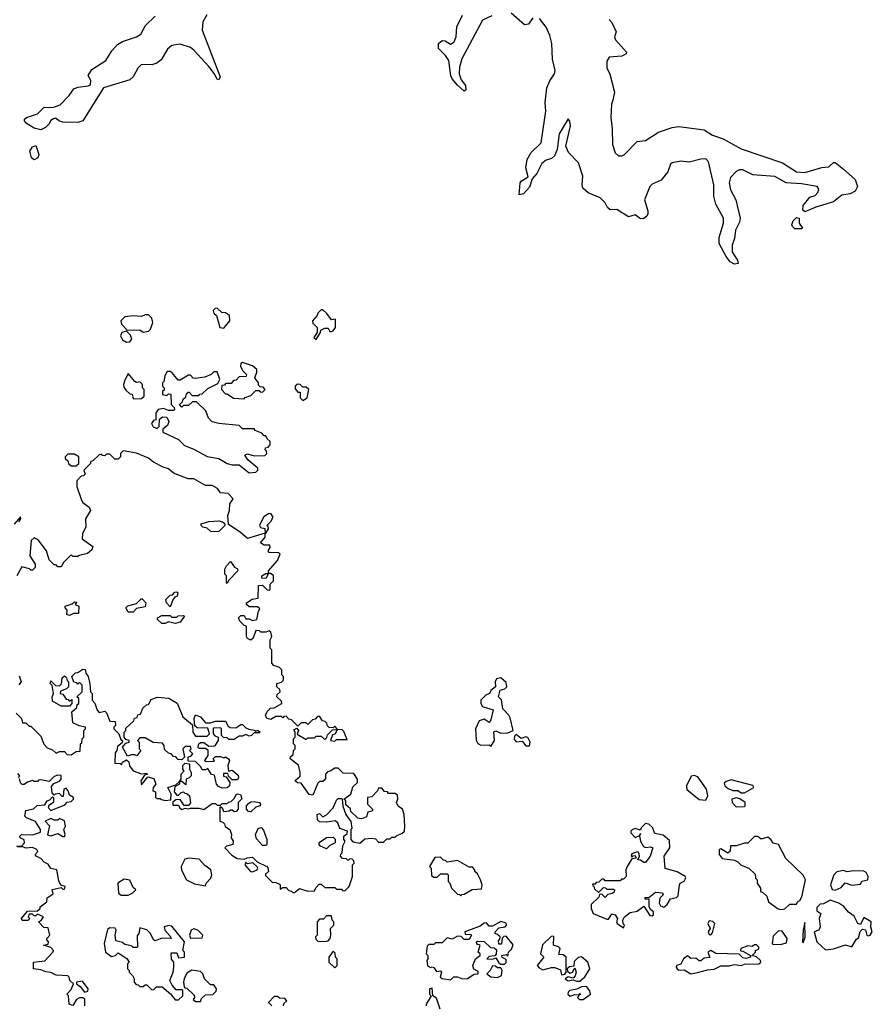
# Model space of a CAD drawing. Extents: x 1980017 to 2252640, y 74400 to 266395.
# Tile 372 of 388: x 2213249 to 2218326, y 215984 to 221848. Entities that reach past the tile are written whole.
import ezdxf

# ---------------------------------------------------------------- set-up
doc = ezdxf.new("R2010")
doc.units = 0

msp = doc.modelspace()

# ---------------------------------------------------------------- linework, layer by layer
at = {"layer": '0CON20XD'}
for points in [[(2216305, 221859.1), (2216279.3, 221820.7), (2216255, 221816.5), (2216175, 221887.2)], [(2214363.7, 221876.3), (2214339, 221835), (2214336.3, 221785), (2214442.5, 221507.5), (2214435, 221490), (2214425, 221492.5), (2214407.5, 221527.5), (2214375, 221569.2), (2214286.2, 221666.2), (2214265, 221681.5), (2214205, 221700.9), (2214155.3, 221694.7), (2214128.8, 221671.2), (2214090.7, 221609.2), (2214065, 221588.2), (2214035, 221579.3), (2213975, 221580), (2213951.9, 221558.1), (2213925, 221507.1), (2213905, 221490.3), (2213748.7, 221441.3), (2213624.5, 221245.5), (2213595, 221234.4), (2213505, 221237.1), (2213482.5, 221245), (2213465, 221260), (2213455, 221260), (2213433.3, 221246.7), (2213422.5, 221225), (2213402.5, 221205), (2213375, 221191.2), (2213335, 221201.2), (2213289.3, 221229.3), (2213277.5, 221245), (2213277.5, 221255), (2213290, 221265), (2213353.9, 221286.1), (2213394.4, 221325.6), (2213446.1, 221323.9), (2213489.2, 221340.8), (2213544.2, 221395.8), (2213572, 221435), (2213595, 221446.4), (2213657.1, 221452.9), (2213669.6, 221460.5), (2213671.9, 221485), (2213656.7, 221515), (2213678.9, 221551.1), (2213760.8, 221605), (2213797.4, 221662.6), (2213830.9, 221699.1), (2213861.4, 221718.5), (2213943.7, 221746.3), (2213969.3, 221760.7), (2213997.2, 221812.8), (2214055, 221868.5)], [(2216060, 221870), (2216005, 221844), (2215881.2, 221615), (2215868.5, 221565), (2215865.6, 221525), (2215878.6, 221488.6), (2215903.3, 221455), (2215905, 221430), (2215895, 221422.5), (2215855, 221458), (2215824.6, 221494.6), (2215816.1, 221513.9), (2215804.3, 221605), (2215785, 221634), (2215743.8, 221675), (2215742, 221705), (2215765, 221723.8), (2215781.7, 221721.7), (2215815, 221701.2), (2215837.1, 221715), (2215848.9, 221745), (2215851.9, 221805), (2215885.3, 221874.7)], [(2216758.3, 221848.3), (2216775, 221830), (2216800, 221775), (2216790, 221745), (2216796.7, 221726.7), (2216862.5, 221655), (2216860, 221645), (2216835, 221631.2), (2216760, 221625), (2216745, 221600), (2216745, 221560), (2216763.8, 221523.8), (2216791.2, 221415), (2216780.9, 221369.1), (2216773.3, 221345), (2216768.9, 221265), (2216777.6, 221197.6), (2216778.1, 221105), (2216794.3, 221055), (2216815, 221037.5), (2216835, 221037.5), (2216851.2, 221045), (2216925, 221121.4), (2216975, 221127.8), (2217052.5, 221177.5), (2217135, 221204.5), (2217175, 221210.5), (2217325, 221190.8), (2217375, 221159.4), (2217437.6, 221137.6), (2217545, 221078.2), (2217791.2, 220995), (2217875, 220940.6), (2217925, 220937.5), (2218025, 220966.9), (2218068, 220972), (2218095, 220997.5), (2218105, 220996.2), (2218155, 220958), (2218225, 220896.7), (2218237.5, 220855), (2218225, 220826.7), (2218195, 220810), (2218145, 220802), (2218095, 220762.9), (2217989.2, 220730.8), (2217925, 220702.5), (2217912.5, 220712.5), (2217915, 220740), (2217955, 220790), (2217985, 220801.2), (2218002.3, 220817.7), (2218008.3, 220838.3), (2217997.5, 220855), (2217905, 220870.5), (2217813.3, 220875), (2217745, 220912.9), (2217615, 220924), (2217555, 220953.1), (2217535, 220952.5), (2217515, 220942.9), (2217482.1, 220907.9), (2217474.7, 220875), (2217481.5, 220835), (2217512.7, 220775), (2217538.8, 220665), (2217535, 220641.2), (2217512.5, 220595), (2217505.5, 220545), (2217491.1, 220505), (2217492.5, 220465), (2217503.3, 220445), (2217523.3, 220415), (2217527.5, 220395), (2217505, 220391.2), (2217480, 220405), (2217455, 220437.5), (2217414, 220515), (2217415, 220550), (2217440.4, 220635), (2217440.7, 220665), (2217395, 220748), (2217383.4, 220796.6), (2217382, 220865), (2217350.1, 221000.1), (2217335, 221018), (2217305, 221017.6), (2217235, 220999.5), (2217185, 221005.3), (2217135, 220994.6), (2217125, 220986.2), (2217107.8, 220942.2), (2217068.8, 220891.2), (2217015, 220868.9), (2217000.6, 220855), (2216970, 220775), (2216989.3, 220709.3), (2216989.3, 220690.7), (2216983, 220677), (2216966.2, 220663.8), (2216945, 220662.5), (2216915, 220686.2), (2216875, 220673.3), (2216805, 220718), (2216765, 220716), (2216748.3, 220728.3), (2216735, 220756.9), (2216705, 220786.2), (2216635, 220815.5), (2216602.5, 220845), (2216598.2, 220865), (2216602.5, 220915), (2216576.4, 220995), (2216517.2, 221057.2), (2216501.1, 221095), (2216529.5, 221215), (2216525, 221243.3), (2216515, 221257.5), (2216462.2, 221167.8), (2216448.9, 221075), (2216432.7, 221037.3), (2216415, 221021.4), (2216385, 221011.9), (2216358.1, 220991.9), (2216328.2, 220931.8), (2216300, 220900), (2216285, 220850.8), (2216249.1, 220810.9), (2216224.2, 220804.2), (2216228.5, 220875), (2216235, 220886.5), (2216277.7, 220912.3), (2216262.3, 220965), (2216270, 221015), (2216293.9, 221056.1), (2216353.8, 221115), (2216365.8, 221195.8), (2216382.1, 221302.1), (2216377.3, 221355), (2216388.7, 221441.3), (2216406.5, 221483.5), (2216434.5, 221525), (2216438.2, 221545), (2216422.2, 221612.2), (2216417.9, 221705), (2216405, 221754.3), (2216385, 221802.5), (2216345, 221855.3)], [(2213335, 221012.5), (2213320, 221025), (2213310, 221065), (2213325, 221090), (2213345, 221097.5), (2213363.3, 221045), (2213355.9, 221024.1), (2213335, 221012.5)], [(2217865, 220602), (2217850, 220615), (2217846.7, 220625), (2217855, 220650), (2217875, 220670), (2217890, 220665), (2217890, 220635), (2217910, 220605), (2217905, 220602.5), (2217865, 220602)], [(2214465, 220010), (2214500, 220055), (2214498, 220085), (2214475, 220101.2), (2214453, 220103), (2214425, 220130), (2214413, 220127), (2214400, 220115), (2214405, 220100), (2214420, 220085), (2214440, 220015), (2214465, 220010)], [(2213985, 219987.5), (2214015, 219992.5), (2214027.5, 220005), (2214042.5, 220045), (2214035, 220070), (2214015, 220090), (2213995, 220090), (2213975, 220080), (2213925, 220083.3), (2213875, 220077.5), (2213851.2, 220055), (2213854.2, 220034.2), (2213888.3, 219998.3), (2213965, 220000), (2213985, 219987.5)], [(2215015, 219942.5), (2215040, 219985), (2215041.7, 219998.3), (2215065, 220010), (2215085, 220010), (2215095, 219990), (2215105, 219990), (2215116.4, 219993.6), (2215130, 220015), (2215130, 220065), (2215105, 220060), (2215078.3, 220098.3), (2215055, 220120), (2215045, 220120), (2215025, 220100), (2215020, 220085), (2214992.5, 220055), (2214995, 220040), (2215020, 220015), (2215020, 219985), (2215000, 219955), (2215015, 219942.5)], [(2213885, 219926.2), (2213905, 219930), (2213917.5, 219945), (2213909.6, 219969.5), (2213885, 219992.5), (2213856.1, 219983.9), (2213850, 219965), (2213860, 219940), (2213885, 219926.2)], [(2214585, 219590), (2214591.7, 219598.3), (2214625, 219610), (2214655, 219640), (2214675, 219640), (2214681.7, 219631.7), (2214695, 219630), (2214710, 219645), (2214698.3, 219658.3), (2214681.7, 219661.7), (2214671.7, 219671.7), (2214670, 219685), (2214650, 219715), (2214661.7, 219748.3), (2214660, 219765), (2214635, 219786.7), (2214575, 219806.7), (2214565, 219800), (2214563, 219783), (2214577, 219757), (2214600, 219735), (2214598.3, 219721.7), (2214555, 219720), (2214538.3, 219701.7), (2214521.7, 219698.3), (2214508.3, 219681.7), (2214475, 219680), (2214468.3, 219671.7), (2214451.7, 219668.3), (2214450, 219645), (2214475, 219620), (2214485, 219620), (2214523, 219593), (2214585, 219590)], [(2213925, 219590), (2213975, 219592.5), (2213990, 219605), (2213990, 219645), (2213980, 219655), (2213980, 219675), (2213965, 219690), (2213945, 219687.5), (2213935, 219692.5), (2213895, 219740), (2213872.5, 219695), (2213866.7, 219675), (2213869.3, 219659.3), (2213880.7, 219640.7), (2213905, 219620), (2213918.3, 219618.3), (2213925, 219590)], [(2214615, 219148.8), (2214655, 219153.8), (2214666.1, 219163.9), (2214666.1, 219176.1), (2214607, 219227), (2214590, 219255), (2214605, 219262.5), (2214645, 219250), (2214708.3, 219251.7), (2214720, 219265), (2214718.3, 219278.3), (2214710, 219285), (2214711.7, 219298.3), (2214728.3, 219301.7), (2214740, 219315), (2214740, 219335), (2214721.7, 219351.7), (2214715, 219370), (2214705, 219370), (2214690, 219385), (2214651.7, 219401.7), (2214645, 219410), (2214575, 219410), (2214555, 219430), (2214435, 219442.5), (2214395, 219453.3), (2214373.9, 219473.9), (2214357.3, 219517.3), (2214301.7, 219571.7), (2214278.3, 219571.7), (2214255, 219550), (2214225, 219550), (2214215, 219540), (2214200, 219555), (2214218.3, 219571.7), (2214221.7, 219588.3), (2214238.3, 219601.7), (2214241.7, 219618.3), (2214251.7, 219628.3), (2214258.3, 219628.3), (2214275, 219610), (2214315, 219610), (2214321.7, 219618.3), (2214335, 219620), (2214369.3, 219650.7), (2214428.3, 219681.7), (2214440, 219705), (2214425, 219750), (2214405, 219750), (2214390, 219735), (2214351.7, 219718.3), (2214295, 219710), (2214281.7, 219711.7), (2214265, 219730), (2214255, 219730), (2214205, 219700), (2214191.7, 219701.7), (2214157.5, 219745), (2214145, 219752.5), (2214127.5, 219752.5), (2214113, 219727), (2214107, 219693), (2214100, 219685), (2214100, 219665), (2214110, 219655), (2214108.3, 219641.7), (2214100, 219635), (2214100, 219615), (2214125, 219610), (2214135, 219620), (2214148.3, 219618.3), (2214150, 219555), (2214168.3, 219538.3), (2214170, 219525), (2214165, 219520), (2214135, 219520), (2214105, 219532.5), (2214073, 219527), (2214060, 219505), (2214060, 219465), (2214045, 219460), (2214033, 219443), (2214043.6, 219423.6), (2214067.5, 219412.5), (2214080, 219425), (2214081.7, 219468.3), (2214098.3, 219481.7), (2214125, 219480), (2214136.4, 219453.6), (2214128.3, 219431.7), (2214101.7, 219408.3), (2214101.7, 219391.7), (2214195, 219347.5), (2214231.2, 219311.2), (2214285, 219290), (2214365, 219246.7), (2214435, 219233.3), (2214483.6, 219203.6), (2214515, 219196.7), (2214555, 219197.5), (2214615, 219148.8)], [(2214935, 219580), (2214960, 219595), (2214970, 219645), (2214955, 219660), (2214935, 219660), (2214920, 219675), (2214903, 219677), (2214890, 219665), (2214888.3, 219648.3), (2214905, 219630), (2214918.3, 219628.3), (2214920, 219595), (2214935, 219580)], [(2215438.3, 217248.3), (2215421.7, 217251.7), (2215405, 217270), (2215385, 217270), (2215380, 217255), (2215345, 217220), (2215320, 217215), (2215320, 217175), (2215350, 217145), (2215350, 217135), (2215321.7, 217128.3), (2215315, 217100), (2215285, 217087.5), (2215261.7, 217091.7), (2215221.7, 217131.7), (2215218.3, 217148.3), (2215191.7, 217171.7), (2215190, 217195), (2215180, 217205), (2215220, 217235), (2215231.7, 217278.3), (2215260, 217305), (2215260, 217325), (2215238.3, 217358.3), (2215175, 217360), (2215145, 217390), (2215125, 217390), (2215098.3, 217371.7), (2215081.7, 217368.3), (2215070, 217355), (2215070, 217325), (2215055, 217310), (2215035, 217310), (2215025, 217300), (2214995, 217230), (2214973.6, 217233.6), (2214925, 217300), (2214903, 217303), (2214891.7, 217311.7), (2214891.7, 217318.3), (2214918.3, 217341.7), (2214920, 217365), (2214908.3, 217408.3), (2214860, 217445), (2214861.7, 217458.3), (2214878.3, 217471.7), (2214880, 217495), (2214890, 217505), (2214890, 217525), (2214880, 217535), (2214880, 217565), (2214890, 217575), (2214890, 217605), (2214881.7, 217618.3), (2214898.3, 217628.3), (2214910, 217615), (2214901.7, 217591.7), (2214955, 217560), (2214965, 217570), (2215005, 217570), (2215015, 217580), (2215045, 217580), (2215065, 217560), (2215078.3, 217571.7), (2215081.7, 217588.3), (2215111.7, 217618.3), (2215140, 217620), (2215140, 217625), (2215125, 217640), (2215115, 217630), (2215091.7, 217631.7), (2215081.7, 217641.7), (2215078.3, 217658.3), (2215068.3, 217668.3), (2215051.7, 217671.7), (2215035, 217700), (2215021.7, 217698.3), (2215008.3, 217681.7), (2214991.7, 217678.3), (2214965, 217650), (2214955, 217660), (2214925, 217660), (2214905, 217640), (2214868.3, 217678.3), (2214851.7, 217681.7), (2214835, 217700), (2214821.7, 217698.3), (2214815, 217690), (2214807.5, 217697.5), (2214775, 217697.5), (2214745, 217680), (2214720, 217685), (2214712.5, 217705), (2214721.7, 217728.3), (2214741.7, 217748.3), (2214765, 217750), (2214810, 217775), (2214808.3, 217788.3), (2214780, 217815), (2214781.7, 217828.3), (2214800, 217845), (2214798.3, 217858.3), (2214780, 217875), (2214780, 217895), (2214808.3, 217901.7), (2214820, 217915), (2214820, 217935), (2214810, 217945), (2214810, 217975), (2214795, 217990), (2214761.7, 218001.7), (2214750, 218015), (2214750, 218095), (2214740, 218105), (2214740, 218155), (2214750, 218175), (2214745, 218200), (2214735, 218207.5), (2214715, 218200), (2214685, 218200), (2214677, 218207), (2214655, 218210), (2214640, 218165), (2214625, 218152.5), (2214605, 218162.5), (2214600, 218175), (2214600, 218235), (2214585, 218240), (2214560, 218265), (2214552.5, 218285), (2214565, 218300), (2214585, 218300), (2214595, 218280), (2214615, 218280), (2214635, 218270), (2214660, 218275), (2214670, 218325), (2214678.3, 218338.3), (2214665, 218350), (2214615, 218350), (2214600, 218365), (2214600, 218375), (2214633, 218397), (2214668.3, 218401.7), (2214671.7, 218478.3), (2214695, 218480), (2214721.7, 218451.7), (2214735, 218450), (2214740, 218455), (2214740, 218485), (2214760, 218505), (2214760, 218535), (2214745, 218550), (2214730, 218550), (2214715, 218520), (2214691.7, 218521.7), (2214690, 218535), (2214715, 218550), (2214730, 218550), (2214730, 218565), (2214784.1, 218625.9), (2214800, 218665), (2214791.7, 218671.7), (2214733.9, 218673.9), (2214727.5, 218685), (2214740, 218705), (2214738.3, 218718.3), (2214705, 218717.5), (2214682.5, 218732.5), (2214710, 218765), (2214710, 218790), (2214605, 218757.5), (2214562.5, 218795), (2214491.7, 218841.7), (2214487.5, 218895), (2214497.5, 218925), (2214500, 218965), (2214520, 218995), (2214490, 219025), (2214445, 219030), (2214426.2, 219056.2), (2214395, 219073.3), (2214355, 219072.5), (2214285, 219112.5), (2214253, 219113), (2214165, 219147.5), (2214135, 219172.5), (2214103, 219183), (2214045, 219212.5), (2214015, 219236.7), (2213945, 219266.7), (2213865, 219280), (2213860, 219275), (2213850, 219265), (2213850, 219245), (2213835, 219230), (2213815, 219230), (2213785, 219260), (2213765, 219260), (2213755, 219250), (2213741.7, 219251.7), (2213735, 219260), (2213723, 219257), (2213685, 219220), (2213670, 219215), (2213670, 219205), (2213630, 219165), (2213638.3, 219141.7), (2213628.3, 219131.7), (2213615, 219130), (2213588.3, 219101.7), (2213588.3, 219068.3), (2213616.1, 218986.1), (2213625, 218972.5), (2213662.5, 218945), (2213670, 218925), (2213641.2, 218875), (2213643.3, 218825), (2213623, 218787), (2213620, 218755), (2213685, 218710), (2213679.3, 218690.7), (2213651.7, 218668.3), (2213603, 218657), (2213595, 218650), (2213565, 218650), (2213555, 218660), (2213510, 218615), (2213495, 218590), (2213475, 218590), (2213465, 218600), (2213455, 218600), (2213425, 218630), (2213407.5, 218685), (2213359.3, 218749.3), (2213335, 218762.5), (2213317.5, 218745), (2213310, 218655), (2213340, 218605), (2213340, 218585), (2213325, 218570), (2213315, 218570), (2213307, 218577), (2213261.7, 218588.3), (2213232.5, 218535)], [(2213585, 219190), (2213600, 219205), (2213600, 219245), (2213575, 219260), (2213535, 219260), (2213520, 219245), (2213520, 219235), (2213535, 219220), (2213540, 219205), (2213555, 219190), (2213585, 219190)], [(2214715, 218790), (2214730, 218815), (2214728.3, 218828.3), (2214720, 218835), (2214745, 218860), (2214757.5, 218885), (2214745, 218907.5), (2214730, 218905), (2214703.6, 218886.4), (2214680, 218845), (2214677.5, 218835), (2214683.6, 218823.6), (2214708.3, 218818.3), (2214710, 218790), (2214715, 218790)], [(2213243, 218857), (2213256.2, 218875), (2213253.6, 218886.4), (2213215, 218843.3)], [(2214388.3, 218798.3), (2214365, 218820), (2214340, 218825), (2214330, 218835), (2214330, 218845), (2214375, 218860), (2214435, 218862.5), (2214457, 218857), (2214468.3, 218848.3), (2214470, 218835), (2214435, 218800), (2214388.3, 218798.3)], [(2214485, 218490), (2214480, 218495), (2214480, 218535), (2214470, 218545), (2214470, 218575), (2214480, 218595), (2214505, 218620), (2214527, 218587), (2214546.4, 218576.4), (2214547.5, 218565), (2214491.7, 218508.3), (2214485, 218490)], [(2214145, 218350), (2214122.5, 218375), (2214120, 218395), (2214145, 218420), (2214158.3, 218421.7), (2214171.7, 218438.3), (2214185, 218440), (2214190, 218435), (2214187.5, 218415), (2214171.7, 218408.3), (2214163, 218397), (2214145, 218350)], [(2213545, 218300), (2213530, 218305), (2213531.7, 218331.7), (2213520, 218345), (2213520, 218355), (2213561.7, 218368.3), (2213575, 218380), (2213588.3, 218378.3), (2213580, 218365), (2213600, 218355), (2213598.3, 218311.7), (2213568.3, 218311.7), (2213545, 218300)], [(2213925, 218320), (2213895, 218320), (2213880, 218345), (2213893.6, 218356.4), (2213945, 218370), (2213971.7, 218398.3), (2213978.3, 218398.3), (2214000, 218375), (2213995, 218350), (2213945, 218340), (2213925, 218320)], [(2214175, 218252.5), (2214135, 218262.5), (2214115, 218252.5), (2214095, 218252.5), (2214070, 218275), (2214070, 218285), (2214095, 218300), (2214145, 218300), (2214155, 218290), (2214185, 218290), (2214193, 218297), (2214225, 218300), (2214230, 218295), (2214205, 218260), (2214175, 218252.5)], [(2213228.3, 217718.3), (2213260, 217685), (2213265, 217660), (2213285, 217660), (2213305, 217640), (2213315, 217640), (2213375, 217580), (2213393, 217533), (2213411.7, 217511.7), (2213445, 217500), (2213465, 217480), (2213485, 217490), (2213515, 217490), (2213531.7, 217471.7), (2213555, 217470), (2213585, 217490), (2213608.3, 217491.7), (2213610, 217535), (2213618.3, 217541.7), (2213620, 217565), (2213630, 217575), (2213630, 217615), (2213640, 217625), (2213640, 217635), (2213603, 217643), (2213565, 217660), (2213560, 217725), (2213588.3, 217751.7), (2213591.7, 217768.3), (2213600, 217775), (2213600, 217805), (2213590, 217815), (2213620, 217845), (2213620, 217885), (2213605, 217900), (2213595, 217890), (2213588.3, 217898.3), (2213571.7, 217901.7), (2213560, 217935), (2213581.7, 217958.3), (2213595, 217960), (2213625, 217980), (2213638.3, 217978.3), (2213642.5, 217955), (2213656.2, 217935), (2213667, 217893), (2213670, 217845), (2213680, 217835), (2213680, 217795), (2213697, 217777), (2213710, 217735), (2213722.5, 217722.5), (2213755, 217730), (2213765, 217720), (2213785, 217670), (2213818.3, 217668.3), (2213820, 217645), (2213810, 217635), (2213810, 217625), (2213840, 217595), (2213851.7, 217561.7), (2213860, 217555), (2213858.3, 217541.7), (2213831.7, 217518.3), (2213827.5, 217495), (2213818.3, 217481.7), (2213815, 217420), (2213847.5, 217417.5), (2213855, 217410), (2213860, 217425), (2213885, 217440), (2213898.3, 217428.3), (2213903, 217403), (2213925, 217373.3), (2213975, 217356.7), (2214005, 217360), (2214007.5, 217352.5), (2213991.7, 217348.3), (2213970, 217315), (2213975, 217290), (2214011.7, 217338.3), (2214047.7, 217327.7), (2214060, 217295), (2214043.3, 217275), (2214042.5, 217255), (2214058.3, 217248.3), (2214058.3, 217218.3), (2214065, 217210), (2214085, 217210), (2214092.5, 217202.5), (2214115, 217197.5), (2214148.3, 217201.7), (2214150, 217235), (2214130, 217275), (2214178.3, 217291.7), (2214200, 217310), (2214210, 217325), (2214210, 217355), (2214227.5, 217375), (2214220, 217385), (2214220, 217405), (2214235, 217420), (2214260, 217415), (2214260, 217385), (2214270, 217365), (2214270, 217345), (2214258.3, 217331.7), (2214240, 217325), (2214238.3, 217291.7), (2214215, 217310), (2214200, 217310), (2214200, 217295), (2214171.7, 217278.3), (2214168.3, 217248.3), (2214185, 217230), (2214195, 217230), (2214210, 217245), (2214225, 217250), (2214231.7, 217241.7), (2214245, 217240), (2214260, 217225), (2214266.2, 217183.8), (2214255, 217167.5), (2214228.3, 217168.3), (2214205, 217202.5), (2214178.3, 217201.7), (2214161.7, 217188.3), (2214160, 217170), (2214195, 217170), (2214200, 217155), (2214215, 217143.3), (2214235, 217152.5), (2214255, 217147.5), (2214265, 217152.5), (2214315, 217151.2), (2214346.1, 217143.9), (2214395, 217180), (2214415, 217180), (2214425, 217170), (2214445, 217170), (2214455, 217180), (2214485, 217180), (2214491.7, 217188.3), (2214508.3, 217191.7), (2214528.3, 217211.7), (2214537, 217233), (2214545, 217237.5), (2214563, 217233), (2214571.7, 217208.3), (2214550, 217185), (2214550, 217145), (2214538.3, 217131.7), (2214525, 217130), (2214515, 217140), (2214505, 217140), (2214497, 217133), (2214465, 217130), (2214458.3, 217148.3), (2214445, 217160), (2214440, 217155), (2214440, 217075), (2214458.3, 217068.3), (2214468.3, 217058.3), (2214471.7, 217041.7), (2214500, 217025), (2214510, 216995), (2214507.5, 216975), (2214520, 216955), (2214517.5, 216935), (2214480, 216925), (2214470, 216915), (2214511.7, 216871.7), (2214543, 216853), (2214585, 216847.5), (2214603, 216857), (2214635, 216860), (2214663, 216833), (2214720, 216805), (2214727, 216797), (2214730, 216775), (2214711.7, 216758.3), (2214711.7, 216751.7), (2214751.7, 216711.7), (2214775, 216710), (2214795, 216700), (2214800, 216695), (2214800, 216670), (2214815, 216680), (2214835, 216680), (2214851.7, 216661.7), (2214868.3, 216658.3), (2214875, 216650), (2214885, 216650), (2214915, 216672.5), (2214965, 216657.5), (2215005, 216660), (2215011.7, 216678.3), (2215031.7, 216698.3), (2215045, 216700), (2215065, 216680), (2215125, 216680), (2215135, 216670), (2215165, 216670), (2215171.7, 216661.7), (2215185, 216660), (2215210, 216685), (2215217, 216703), (2215230, 216745), (2215230, 216815), (2215240, 216825), (2215238.3, 216838.3), (2215228.3, 216848.3), (2215215, 216850), (2215205, 216840), (2215195, 216850), (2215171.7, 216851.7), (2215160, 216865), (2215161.7, 216878.3), (2215170, 216885), (2215173, 216927), (2215187.5, 216955), (2215180, 216965), (2215180, 216985), (2215198.3, 217001.7), (2215200, 217015), (2215155, 217030), (2215142.5, 217065), (2215127, 217077), (2215075, 217067.5), (2215035, 217070), (2215023, 217083), (2215020, 217115), (2215035, 217120), (2215055, 217100), (2215075, 217112.5), (2215115.8, 217154.2), (2215135, 217200), (2215145, 217210), (2215165, 217210), (2215170, 217205), (2215173, 217163), (2215190, 217115), (2215221.7, 217071.7), (2215227.5, 217032.5), (2215220, 217025), (2215220, 216965), (2215231.7, 216951.7), (2215275, 216942.5), (2215305, 216970), (2215345, 216972.5), (2215368.3, 216968.3), (2215385, 216950), (2215415, 216950), (2215435, 216970), (2215455, 216970), (2215465, 216980), (2215485, 216980), (2215495, 216990), (2215525, 217000), (2215540, 217015), (2215542.5, 217045), (2215537.5, 217115), (2215527.5, 217145), (2215503.6, 217163.6), (2215492.5, 217185), (2215500, 217205), (2215498.3, 217228.3), (2215485, 217240), (2215445, 217240), (2215438.3, 217248.3)], [(2213245, 217940), (2213257.5, 217905), (2213243, 217887)], [(2213545, 217760), (2213495, 217760), (2213445, 217790), (2213442.5, 217815), (2213450, 217835), (2213441.7, 217881.7), (2213430, 217895), (2213435, 217910), (2213461.7, 217881.7), (2213485, 217880), (2213497, 217893), (2213501.7, 217928.3), (2213515, 217940), (2213528.3, 217928.3), (2213531.7, 217911.7), (2213540, 217905), (2213540, 217875), (2213528.3, 217861.7), (2213491.7, 217848.3), (2213490, 217835), (2213505, 217830), (2213525, 217800), (2213538.3, 217798.3), (2213545, 217790), (2213558.3, 217798.3), (2213560, 217775), (2213545, 217760)], [(2216055, 217520), (2216076.7, 217555), (2216073.3, 217606.7), (2216085, 217613.3), (2216115, 217598), (2216155, 217600), (2216187.5, 217615), (2216170, 217690), (2216162.5, 217705), (2216125, 217742.5), (2216118, 217798), (2216100, 217815), (2216110, 217855), (2216137, 217863), (2216150, 217875), (2216145, 217900), (2216115, 217928.8), (2216088.3, 217921.7), (2216080, 217905), (2216082.5, 217875), (2216055, 217852.5), (2216045.8, 217834.2), (2216024.4, 217825.6), (2215995.8, 217795), (2215995.8, 217775.8), (2216005, 217757.5), (2216067.5, 217737.5), (2216055, 217677.5), (2216045, 217662.5), (2216015, 217682.5), (2215985, 217672.5), (2215963.3, 217625), (2215966.4, 217556.4), (2215977, 217537), (2215995, 217527.5), (2216045, 217530), (2216055, 217520)], [(2214455, 217270), (2214431.7, 217281.7), (2214420, 217295), (2214408.3, 217348.3), (2214391.7, 217351.7), (2214368.3, 217388.3), (2214355, 217380), (2214335, 217380), (2214328.3, 217398.3), (2214295, 217430), (2214251.7, 217431.7), (2214251.7, 217458.3), (2214268.3, 217461.7), (2214280, 217475), (2214260, 217495), (2214270, 217505), (2214265, 217520), (2214235, 217520), (2214220, 217505), (2214230, 217455), (2214215, 217440), (2214191.7, 217441.7), (2214178.3, 217458.3), (2214165, 217460), (2214150, 217475), (2214135, 217480), (2214111.7, 217501.7), (2214110, 217525), (2214098.3, 217538.3), (2214043, 217543), (2213995, 217570), (2213965, 217570), (2213950, 217555), (2213960, 217545), (2213960, 217505), (2213970, 217495), (2213947, 217463), (2213935, 217470), (2213915, 217470), (2213891.7, 217461.7), (2213860, 217515), (2213881.7, 217538.3), (2213900, 217545), (2213900, 217555), (2213881.7, 217561.7), (2213870, 217575), (2213870, 217605), (2213880, 217615), (2213881.7, 217628.3), (2213928.3, 217671.7), (2213931.7, 217688.3), (2213948.3, 217691.7), (2213951.7, 217708.3), (2213968.3, 217711.7), (2213981.7, 217748.3), (2214003, 217767), (2214015, 217770), (2214031.7, 217798.3), (2214067, 217813), (2214137, 217807), (2214186.7, 217776.7), (2214220, 217695), (2214278.3, 217648.3), (2214280, 217605), (2214295, 217580), (2214365, 217580), (2214380, 217595), (2214368.3, 217628.3), (2214305, 217630), (2214291.7, 217641.7), (2214287.5, 217685), (2214295, 217707.5), (2214326.4, 217696.4), (2214355, 217660), (2214385, 217660), (2214415, 217670), (2214475, 217670), (2214490, 217640), (2214503, 217633), (2214535, 217630), (2214565, 217650), (2214575, 217650), (2214595, 217630), (2214613, 217623), (2214647, 217617), (2214655, 217610), (2214667, 217617), (2214680, 217605), (2214675, 217600), (2214645, 217600), (2214630, 217585), (2214615, 217580), (2214595, 217590), (2214575, 217580), (2214555, 217580), (2214525, 217560), (2214495, 217560), (2214485, 217570), (2214461.7, 217571.7), (2214450, 217585), (2214450, 217625), (2214445, 217630), (2214401.7, 217628.3), (2214400, 217595), (2214411.7, 217581.7), (2214430, 217575), (2214430, 217555), (2214408.3, 217521.7), (2214375, 217520), (2214345, 217540), (2214325, 217540), (2214311.7, 217528.3), (2214310, 217515), (2214315, 217510), (2214355, 217510), (2214368.3, 217498.3), (2214370, 217465), (2214350, 217435), (2214355, 217430), (2214408.3, 217431.7), (2214400, 217445), (2214415, 217460), (2214445, 217460), (2214465, 217452.5), (2214475, 217457.5), (2214492.5, 217445), (2214497.5, 217435), (2214487.5, 217405), (2214491.7, 217371.7), (2214515, 217377.5), (2214549.3, 217349.3), (2214552.5, 217335), (2214545, 217320), (2214515, 217320), (2214491.7, 217341.7), (2214488.3, 217358.3), (2214461.7, 217358.3), (2214461.7, 217341.7), (2214478.3, 217338.3), (2214500, 217305), (2214497.5, 217285), (2214485, 217272.5), (2214455, 217270)], [(2215125, 217550), (2215135, 217560), (2215198.3, 217561.7), (2215178.3, 217608.3), (2215168.3, 217618.3), (2215140, 217620), (2215128.3, 217591.7), (2215111.7, 217588.3), (2215100, 217555), (2215125, 217550)], [(2216285, 217523.3), (2216288.8, 217545), (2216275, 217572.5), (2216263.9, 217576.1), (2216235, 217567.5), (2216205, 217590), (2216195, 217580), (2216193, 217563), (2216205, 217547.5), (2216241.7, 217551.7), (2216263.8, 217523.8), (2216285, 217523.3)], [(2213230, 216925), (2213261.7, 216928.3), (2213277.5, 216945), (2213275, 216962.5), (2213252.5, 216975), (2213250, 216985), (2213260, 216995), (2213325, 216993.3), (2213371.7, 217008.3), (2213372.5, 217025), (2213343.3, 217073.3), (2213290, 217095), (2213280, 217105), (2213285, 217137.5), (2213331.7, 217148.3), (2213353, 217167), (2213398.3, 217171.7), (2213412.5, 217195), (2213428.3, 217201.7), (2213445, 217220), (2213450, 217215), (2213450, 217185), (2213421.7, 217168.3), (2213417.5, 217155), (2213435, 217137.5), (2213518.3, 217171.7), (2213531.7, 217188.3), (2213555, 217192.5), (2213570, 217205), (2213570, 217215), (2213545, 217230), (2213537.5, 217255), (2213525, 217270), (2213512.5, 217265), (2213508.3, 217221.7), (2213501.7, 217221.7), (2213485, 217240), (2213460, 217235), (2213455, 217230), (2213443, 217243), (2213438.3, 217281.7), (2213451.7, 217298.3), (2213485, 217312.5), (2213496.4, 217323.6), (2213496.4, 217346.4), (2213475, 217347.5), (2213455, 217340), (2213425, 217310), (2213375, 217320), (2213361.7, 217318.3), (2213355, 217310), (2213335, 217310), (2213325, 217317.5), (2213295, 217307.5), (2213275, 217292.5), (2213263, 217293), (2213253, 217303), (2213248.3, 217328.3)], [(2213240, 217335), (2213250, 217345), (2213238.3, 217358.3)], [(2217335, 217200), (2217347.5, 217225), (2217339.2, 217265), (2217288.2, 217338.2), (2217265, 217345.6), (2217248.3, 217341.7), (2217220, 217285), (2217222.7, 217262.7), (2217295, 217203.8), (2217335, 217200)], [(2217565, 217243.3), (2217620, 217275), (2217615, 217287.5), (2217485, 217320), (2217455, 217310), (2217445, 217300), (2217447.5, 217285), (2217468.3, 217268.3), (2217495, 217258), (2217526.2, 217256.2), (2217545, 217243.3), (2217565, 217243.3)], [(2217515, 217160), (2217565, 217162.5), (2217570, 217165), (2217570, 217185), (2217537.7, 217207.7), (2217515, 217213.3), (2217490, 217205), (2217492.5, 217185), (2217515, 217160)], [(2214625, 217130), (2214611.7, 217131.7), (2214600, 217145), (2214600, 217165), (2214610.7, 217179.3), (2214625, 217190), (2214645, 217192.5), (2214676.4, 217186.4), (2214682.5, 217175), (2214680, 217165), (2214655, 217157.5), (2214625, 217130)], [(2213515, 216982.5), (2213520, 216995), (2213512.5, 217025), (2213522.5, 217045), (2213516.4, 217076.4), (2213485, 217090), (2213475, 217080), (2213455, 217080), (2213435, 217090), (2213400, 217075), (2213426.4, 217046.4), (2213413.6, 216993.6), (2213435, 216987.5), (2213475, 217000), (2213505, 216982.5), (2213515, 216982.5)], [(2214715, 216930), (2214695, 216930), (2214658.3, 216968.3), (2214652.5, 216995), (2214668.3, 217031.7), (2214687, 217037), (2214700.7, 217020.7), (2214720, 216965), (2214720, 216935), (2214715, 216930)], [(2216845, 216440), (2216850, 216455), (2216842.5, 216462.5), (2216840, 216485), (2216850, 216505), (2216885, 216530), (2216925, 216537.5), (2216965, 216567.5), (2217001.7, 216511.7), (2217015, 216510), (2217023, 216517), (2217022.5, 216535), (2217007, 216547), (2216997.5, 216565), (2216997, 216607), (2216975, 216610), (2216970, 216615), (2216975, 216620), (2216995, 216620), (2217035, 216652.5), (2217077, 216647), (2217080, 216635), (2217060, 216615), (2217057, 216587), (2217065, 216570), (2217085, 216562.5), (2217105, 216577.5), (2217125, 216612.5), (2217159.6, 216620.5), (2217169.6, 216630.5), (2217177.5, 216695), (2217182.5, 216705), (2217205, 216716.2), (2217216, 216736), (2217212.5, 216745), (2217163.3, 216773.3), (2217092.5, 216792.5), (2217087.5, 216865), (2217120, 216915), (2217118.3, 216958.3), (2217081.7, 216991.7), (2217030.7, 217000.7), (2217017, 217037), (2216995, 217057.5), (2216975, 217060), (2216950, 217035), (2216945, 217020), (2216915, 217030), (2216896.4, 217023.6), (2216887.5, 217015), (2216887.5, 217005), (2216915, 216977.5), (2216940, 216990), (2216945, 217000), (2216940, 216985), (2216945.6, 216955), (2216964.1, 216924.1), (2216975, 216916.7), (2217005, 216922.5), (2217020, 216915), (2217003.3, 216865), (2216975, 216827.5), (2216965, 216827.5), (2216945, 216842.5), (2216930, 216845), (2216940, 216865), (2216935, 216887.5), (2216925, 216892.5), (2216895, 216880), (2216890, 216865), (2216895, 216860), (2216901.7, 216868.3), (2216915, 216870), (2216920, 216855), (2216895, 216850), (2216866.2, 216805), (2216858.8, 216785), (2216860, 216745), (2216845, 216730), (2216831.7, 216728.3), (2216825, 216720), (2216735, 216720), (2216728.3, 216728.3), (2216715, 216730), (2216698.3, 216711.7), (2216681.7, 216708.3), (2216675, 216700), (2216660, 216700), (2216661.7, 216691.7), (2216668.3, 216688.3), (2216671.7, 216671.7), (2216695, 216650), (2216725, 216680), (2216738.3, 216678.3), (2216745, 216670), (2216785, 216670), (2216790, 216665), (2216788.3, 216651.7), (2216777, 216643), (2216751.7, 216638.3), (2216735, 216620), (2216715, 216640), (2216701.7, 216638.3), (2216698.3, 216621.7), (2216651.2, 216578.8), (2216651.2, 216555), (2216663.8, 216525), (2216745, 216490), (2216755, 216490), (2216775, 216522.5), (2216795, 216516.2), (2216808.8, 216495), (2216803.3, 216475), (2216807.5, 216465), (2216845, 216440)], [(2215075, 216910), (2215040, 216925), (2215032.5, 216935), (2215033, 216947), (2215075, 216977.5), (2215115, 216980), (2215127, 216967), (2215127.5, 216945), (2215095, 216930), (2215075, 216910)], [(2217785, 216547.5), (2217805, 216552.5), (2217835, 216580), (2217875, 216580), (2217880, 216595), (2217895, 216602.5), (2217906.9, 216623.1), (2217927.5, 216725), (2217915, 216752.5), (2217811.7, 216851.7), (2217767.5, 216935), (2217735, 216942.5), (2217722.5, 216965), (2217705, 216978.8), (2217665, 216967.5), (2217645, 216982.5), (2217625, 216982.5), (2217585, 216943.3), (2217565, 216943.3), (2217515, 216926.7), (2217481.7, 216928.3), (2217480, 216895), (2217466.7, 216883.3), (2217425, 216910), (2217413.8, 216906.2), (2217413.8, 216875), (2217431.7, 216851.7), (2217505, 216842.5), (2217525, 216832.5), (2217545, 216812.5), (2217590, 216795), (2217628.3, 216758.3), (2217630, 216735), (2217640, 216725), (2217640, 216705), (2217660, 216675), (2217660, 216655), (2217675, 216650), (2217698.3, 216628.3), (2217707.5, 216595), (2217765, 216553.3), (2217785, 216547.5)], [(2213397.7, 216242.3), (2213446.4, 216293.6), (2213450, 216305), (2213435, 216322.5), (2213390, 216335), (2213418.3, 216341.7), (2213420, 216355), (2213411.7, 216361.7), (2213410, 216375), (2213427.5, 216395), (2213418.3, 216438.3), (2213391.7, 216441.7), (2213360, 216475), (2213376.4, 216483.6), (2213390, 216505), (2213355, 216520), (2213345, 216510), (2213335, 216510), (2213325, 216520), (2213305, 216520), (2213300, 216505), (2213310, 216495), (2213297, 216483), (2213263, 216483), (2213260, 216495), (2213295, 216537.5), (2213355, 216540), (2213370, 216555), (2213370, 216565), (2213410, 216595), (2213411.7, 216618.3), (2213448.3, 216641.7), (2213442.5, 216667.5), (2213495, 216680), (2213505, 216670), (2213515, 216670), (2213520, 216685), (2213493, 216693), (2213481.7, 216718.3), (2213470, 216785), (2213435, 216792.5), (2213418.3, 216818.3), (2213395, 216830), (2213375, 216852.5), (2213347.5, 216865), (2213340, 216875), (2213357, 216893), (2213350, 216905), (2213325, 216917.5), (2213287, 216913), (2213265, 216922.5), (2213235, 216920)], [(2214355, 216690), (2214360, 216705), (2214386.7, 216735), (2214393.3, 216755), (2214387.5, 216785), (2214350.4, 216810.5), (2214317.7, 216847.7), (2214255, 216853.8), (2214231.7, 216848.3), (2214210, 216805), (2214213, 216783), (2214242.5, 216725), (2214290.7, 216700.7), (2214355, 216690)], [(2215875, 216630), (2215881.7, 216638.3), (2215895, 216640), (2215943, 216667), (2215998.3, 216671.7), (2216002.5, 216695), (2215993.3, 216725), (2215975, 216760), (2215960, 216775), (2215960, 216785), (2215945, 216800), (2215925, 216800), (2215855, 216840), (2215795, 216830), (2215785, 216840), (2215771.7, 216841.7), (2215755, 216860), (2215721.7, 216858.3), (2215690, 216805), (2215700, 216795), (2215701.7, 216751.7), (2215715, 216740), (2215735, 216740), (2215755, 216760), (2215795, 216760), (2215800, 216755), (2215800, 216715), (2215810, 216705), (2215820, 216675), (2215855, 216640), (2215868.3, 216638.3), (2215875, 216630)], [(2214635, 216773.3), (2214662.5, 216785), (2214667.5, 216795), (2214663, 216803), (2214637, 216827), (2214605, 216820), (2214595, 216830), (2214590, 216815), (2214624, 216774), (2214635, 216773.3)], [(2213853.6, 216633.6), (2213895, 216633.8), (2213923, 216647), (2213940, 216665), (2213925, 216680), (2213905, 216722.5), (2213870.7, 216729.3), (2213833.3, 216705), (2213837.5, 216645), (2213853.6, 216633.6)], [(2218105, 216663.3), (2218140, 216680), (2218165, 216707.5), (2218205, 216692.5), (2218255, 216700), (2218263, 216717), (2218300, 216725), (2218302.5, 216745), (2218289.3, 216769.3), (2218276.2, 216776.2), (2218215, 216778.8), (2218175, 216773.3), (2218155, 216780), (2218115, 216773.3), (2218096.7, 216755), (2218076.7, 216695), (2218087, 216667), (2218105, 216663.3)], [(2218048.3, 216308.3), (2218095, 216313.3), (2218167, 216337), (2218205, 216326.7), (2218230, 216370), (2218245, 216380), (2218253, 216417), (2218268.3, 216431.7), (2218286.7, 216426.7), (2218293.3, 216395), (2218300.8, 216390.8), (2218313.3, 216395), (2218326.2, 216416.2), (2218317.5, 216445), (2218320, 216475), (2218275, 216500), (2218255, 216460), (2218240, 216465), (2218218.3, 216508.3), (2218185, 216532.5), (2218156.4, 216566.4), (2218127, 216587), (2218075, 216603.3), (2218035, 216582.5), (2218015, 216580), (2217995, 216560), (2217995, 216540), (2218020, 216525), (2218010, 216495), (2218016.7, 216445), (2218007.5, 216425), (2217980, 216415), (2217996.4, 216356.4), (2218025, 216327.5), (2218048.3, 216308.3)], [(2215065, 216357.5), (2215085, 216362.5), (2215097.5, 216375), (2215102.5, 216395), (2215100, 216435), (2215120, 216455), (2215120, 216475), (2215110, 216485), (2215105, 216510), (2215075, 216510), (2215058.3, 216491.7), (2215035, 216490), (2215020, 216475), (2215020, 216395), (2215010, 216385), (2215011.7, 216371.7), (2215025, 216360), (2215065, 216357.5)], [(2214195, 216010), (2214220, 216035), (2214220, 216065), (2214215, 216070), (2214180.7, 216070.7), (2214157, 216097), (2214142.5, 216125), (2214162.5, 216175), (2214167.5, 216205), (2214167.5, 216235), (2214153, 216253), (2214150, 216285), (2214155, 216290), (2214185, 216290), (2214195, 216260), (2214230, 216265), (2214230, 216295), (2214220, 216305), (2214230, 216355), (2214155, 216450), (2214135, 216452.5), (2214110, 216445), (2214112.5, 216425), (2214145, 216390), (2214150, 216375), (2214095, 216377.5), (2214055, 216361.2), (2214045, 216367.5), (2214027.5, 216405), (2214006.4, 216426.4), (2213965, 216440), (2213957.5, 216405), (2213948.3, 216391.7), (2213950, 216325), (2213945, 216322.5), (2213925, 216322.5), (2213915, 216332.5), (2213875, 216340), (2213861.7, 216351.7), (2213821.7, 216361.7), (2213817.5, 216395), (2213823.8, 216425), (2213817.3, 216437.3), (2213785, 216438.8), (2213770.7, 216429.3), (2213752.5, 216345), (2213760, 216295), (2213795, 216267.5), (2213820, 216275), (2213835, 216290), (2213886.4, 216256.4), (2213900, 216235), (2213890, 216225), (2213890, 216195), (2213900, 216185), (2213900, 216175), (2213920, 216155), (2213930, 216135), (2213930, 216115), (2213941.7, 216101.7), (2213955, 216100), (2213965, 216090), (2213985, 216090), (2213995, 216100), (2214005, 216100), (2214035, 216070), (2214048.3, 216071.7), (2214063, 216087), (2214097, 216087), (2214146.4, 216046.4), (2214175, 216010), (2214195, 216010)], [(2214265, 216377.5), (2214335, 216380), (2214340, 216395), (2214310, 216425), (2214285, 216432.5), (2214270, 216425), (2214260, 216395), (2214265, 216377.5)], [(2215815, 216130), (2215835, 216147.5), (2215855, 216147.5), (2215885, 216136.2), (2215915, 216136.7), (2215955, 216162.5), (2215980, 216165), (2215978.3, 216178.3), (2215953.9, 216193.9), (2215947.5, 216215), (2215962.5, 216255), (2215990, 216275), (2215990, 216285), (2215980, 216295), (2215990, 216335), (2215971.7, 216341.7), (2215970, 216355), (2215975, 216360), (2216015, 216357.5), (2216051.7, 216321.7), (2216075, 216320), (2216087.5, 216307.5), (2216087, 216283), (2216078.3, 216271.7), (2216045, 216267.5), (2216030, 216255), (2216065, 216252.5), (2216085, 216260), (2216101.7, 216231.7), (2216115, 216222.5), (2216135, 216223.3), (2216145, 216232.5), (2216145, 216250), (2216121.7, 216261.7), (2216120, 216275), (2216145, 216280), (2216155, 216270), (2216160, 216295), (2216178.3, 216311.7), (2216187, 216337), (2216145, 216390), (2216131.7, 216388.3), (2216121.7, 216378.3), (2216118.3, 216341.7), (2216101.7, 216341.7), (2216100, 216365), (2216108.3, 216371.7), (2216110, 216385), (2216095, 216400), (2216080, 216405), (2216080, 216415), (2216101.7, 216438.3), (2216140, 216445), (2216147.5, 216455), (2216146.4, 216466.4), (2216115, 216477.5), (2216065, 216450), (2216045, 216450), (2216028.3, 216468.3), (2216015, 216467.5), (2215991.7, 216448.3), (2215900, 216415), (2215901.7, 216401.7), (2215935, 216400), (2215940, 216395), (2215925, 216370), (2215895, 216370), (2215878.3, 216388.3), (2215855, 216390), (2215825, 216372.5), (2215795, 216380), (2215765, 216350), (2215725, 216350), (2215715, 216340), (2215685, 216340), (2215675, 216330), (2215670, 216285), (2215680, 216275), (2215680, 216255), (2215672.5, 216245), (2215677.5, 216215), (2215695, 216202.5), (2215705, 216206.7), (2215715, 216202.5), (2215730, 216180), (2215755, 216182.5), (2215760, 216175), (2215753.3, 216145), (2215765, 216136.7), (2215815, 216130)], [(2217365, 216397.5), (2217375, 216410), (2217388.6, 216465), (2217377.1, 216477.1), (2217355, 216480.8), (2217347.1, 216465), (2217360, 216435), (2217348.8, 216415), (2217355, 216400), (2217365, 216397.5)], [(2217915, 216350), (2217926.2, 216383.8), (2217925, 216470), (2217914, 216425), (2217910, 216355), (2217915, 216350)], [(2216475, 216160), (2216495, 216162.5), (2216502.5, 216175), (2216502.5, 216265), (2216485, 216277.5), (2216460, 216280), (2216467, 216317), (2216457, 216327), (2216427.5, 216335), (2216430, 216385), (2216425, 216390), (2216413, 216387), (2216362.5, 216337.5), (2216350, 216285), (2216370, 216265), (2216330, 216215), (2216341.7, 216201.7), (2216365, 216190), (2216415, 216203.3), (2216435, 216202.5), (2216469.3, 216189.3), (2216475, 216160)], [(2217735, 216340), (2217785, 216342.5), (2217815, 216350), (2217820, 216375), (2217789.3, 216419.3), (2217768.3, 216421.7), (2217735, 216390), (2217730, 216345), (2217735, 216340)], [(2217245, 216165.8), (2217285, 216174), (2217345, 216190), (2217385, 216192.5), (2217425, 216212.5), (2217473.6, 216213.6), (2217505, 216221.2), (2217545, 216214), (2217565, 216223.3), (2217650, 216225), (2217662.5, 216235), (2217660, 216245), (2217637, 216267), (2217610, 216275), (2217630, 216295), (2217630, 216305), (2217650, 216315), (2217650, 216325), (2217637, 216337), (2217625, 216337.5), (2217611.7, 216328.3), (2217585, 216332.5), (2217543.6, 216316.4), (2217541.7, 216301.7), (2217555, 216300), (2217600, 216275), (2217600, 216265), (2217573, 216257), (2217555, 216260), (2217533, 216283), (2217395, 216286.7), (2217365, 216303.3), (2217347.5, 216295), (2217358.3, 216261.7), (2217325, 216258.8), (2217305, 216243.3), (2217295, 216242.5), (2217275, 216258.8), (2217245, 216256.7), (2217225, 216272.5), (2217202.5, 216255), (2217186.4, 216223.6), (2217160, 216215), (2217157.5, 216205), (2217163.3, 216195), (2217175, 216186.7), (2217205, 216190), (2217245, 216165.8)], [(2215125, 216200), (2215140, 216215), (2215140, 216255), (2215130, 216265), (2215128.3, 216288.3), (2215115, 216300), (2215090, 216265), (2215090, 216235), (2215125, 216200)], [(2216565, 216121.2), (2216585, 216122.5), (2216615, 216147.5), (2216643.8, 216195), (2216632.5, 216235), (2216595, 216266.7), (2216575, 216262.5), (2216551.7, 216238.3), (2216548.3, 216211.7), (2216523, 216207), (2216510, 216195), (2216511.7, 216181.7), (2216525, 216170), (2216540, 216175), (2216555, 216200), (2216562.5, 216175), (2216556.1, 216153.9), (2216545, 216140), (2216515, 216147.5), (2216497.5, 216135), (2216515, 216123.8), (2216545, 216130), (2216565, 216121.2)], [(2213637.5, 215975), (2213637.5, 216015), (2213625, 216022.5), (2213605, 216022.5), (2213587, 216013), (2213565, 215977.5), (2213542.5, 215985), (2213540, 216035), (2213530, 216045), (2213555, 216072.5), (2213570, 216105), (2213547.5, 216125), (2213543.3, 216145), (2213535, 216153.3), (2213465, 216156.7), (2213435, 216172.5), (2213405, 216176.2), (2213375, 216190), (2213330, 216195), (2213330, 216235), (2213397.7, 216242.3)], [(2216095, 216144), (2216117.5, 216155), (2216122.5, 216185), (2216115, 216200), (2216095, 216200), (2216081.7, 216211.7), (2216065, 216212.5), (2216050, 216185), (2216030, 216165), (2216055, 216147.5), (2216095, 216144)], [(2214325, 216000), (2214331.7, 216018.3), (2214355, 216040), (2214398.3, 216041.7), (2214418.3, 216061.7), (2214420, 216075), (2214405, 216100), (2214385, 216100), (2214350, 216135), (2214340, 216165), (2214325, 216180), (2214273, 216187), (2214245, 216170), (2214227.5, 216135), (2214223.3, 216115), (2214228.3, 216088.3), (2214231.7, 216081.7), (2214245, 216080), (2214288.3, 216038.3), (2214290, 216025), (2214281.7, 216011.7), (2214295, 216000), (2214325, 216000)], [(2213635, 216056.7), (2213655, 216062.5), (2213656.1, 216076.1), (2213622.5, 216122.5), (2213587.5, 216115), (2213587.5, 216105), (2213609.7, 216089.7), (2213635, 216056.7)], [(2215752.5, 215955), (2215731.2, 216021.2), (2215710, 216035), (2215705, 216080), (2215690, 216075), (2215690, 216045), (2215700, 216035), (2215670, 215985), (2215670, 215975)], [(2216605, 216012.5), (2216647.5, 216045), (2216643.3, 216063.3), (2216625, 216090), (2216595, 216087.5), (2216567, 216073), (2216525, 216066.7), (2216514.1, 216055.9), (2216513.9, 216043.9), (2216527, 216033), (2216555, 216042.5), (2216580, 216040), (2216585, 216050), (2216588.3, 216041.7), (2216580, 216040), (2216570, 216025), (2216583, 216013), (2216605, 216012.5)], [(2214820, 215975), (2214821.7, 215988.3), (2214840, 216005), (2214828.3, 216018.3), (2214795, 216020), (2214785, 216030), (2214765, 216030), (2214730, 215995), (2214750, 215975)]]:
    msp.add_lwpolyline(points, dxfattribs=at)

doc.saveas('drawing.dxf')
